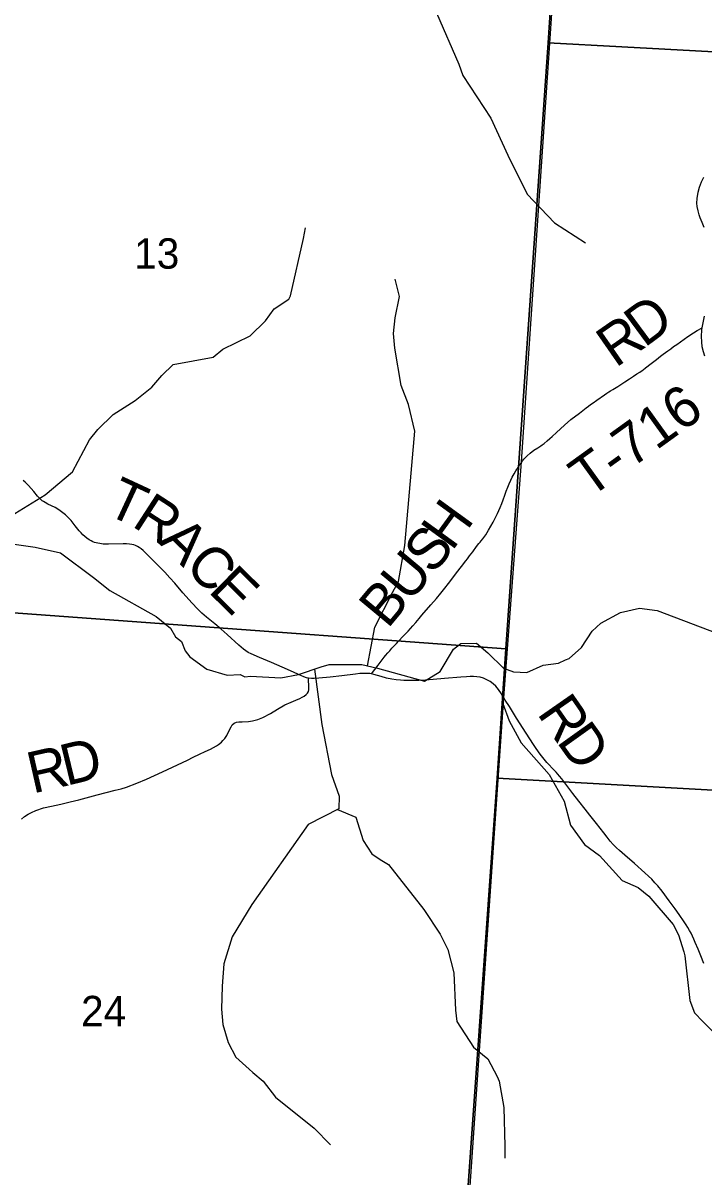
# Model space of a CAD drawing. Extents: x 396.2 to 468.4, y 232.6 to 279.1.
# Drawn here: x 414.796 to 415.736, y 273.02 to 274.611 of the extents above; entities that cross this region are included whole.
import ezdxf

# ---------------------------------------------------------------- set-up
doc = ezdxf.new("R2010")
doc.units = 0
for name, color, linetype in [('Default', 7, 'Continuous'), ('GM_X_County_Road', 7, 'Continuous'), ('GM_X_County_Road_Text', 7, 'Continuous'), ('GM_X_Minor_River', 7, 'Continuous'), ('GM_X_Section', 7, 'Continuous'), ('GM_X_Section_Text', 7, 'Continuous'), ('GM_X_Township', 7, 'Continuous'), ('GM_X_Township_Road', 7, 'Continuous'), ('GM_X_Township_Road_Text', 7, 'Continuous')]:
    doc.layers.add(name, color=color, linetype=linetype)

msp = doc.modelspace()

# ---------------------------------------------------------------- linework, layer by layer
at = {"layer": 'Default'}
msp.add_lwpolyline([(415.3087, 271.617), (415.3585, 272.2209), (415.4595, 273.6806), (415.4838, 274.0061), (415.5736, 275.3305), (415.6062, 275.8993), (415.6444, 276.6015), (415.6445, 276.6023), (415.6478, 276.651), (415.1704, 276.681), (414.1803, 276.7441), (413.8513, 276.7667), (413.8513, 270.6726)], dxfattribs=at)
at = {"layer": 'GM_X_County_Road'}
for points in [[(415.7357, 274.3293), (415.7329, 274.3361), (415.7303, 274.3424), (415.729, 274.3467), (415.7274, 274.3519), (415.7261, 274.3579), (415.7257, 274.3627), (415.726, 274.3689), (415.7277, 274.378), (415.7294, 274.3845), (415.7323, 274.3919), (415.7356, 274.3984)], [(415.7332, 274.1906), (415.7338, 274.1954), (415.7361, 274.2069)], [(415.7367, 274.1516), (415.7348, 274.1574), (415.7333, 274.1647), (415.7325, 274.1714), (415.7323, 274.1788), (415.7328, 274.188), (415.7332, 274.1906)], [(415.4597, 273.68), (415.456, 273.6861), (415.452, 273.6921), (415.4482, 273.6966), (415.4447, 273.7), (415.4407, 273.703), (415.4361, 273.7054), (415.4315, 273.7074), (415.4268, 273.7088), (415.4223, 273.7095), (415.4177, 273.7097), (415.4127, 273.7097), (415.4077, 273.7095), (415.4, 273.7089), (415.3777, 273.7069), (415.3513, 273.7048), (415.342, 273.7043), (415.3333, 273.7043), (415.3262, 273.7042), (415.3214, 273.7043), (415.3167, 273.7047), (415.3109, 273.7053), (415.3047, 273.7062), (415.2974, 273.7078), (415.2902, 273.7097), (415.28, 273.7126), (415.2768, 273.7134), (415.2745, 273.7138), (415.271, 273.7141), (415.2662, 273.7142), (415.2607, 273.7138), (415.2548, 273.7131), (415.2356, 273.7106), (415.2195, 273.709), (415.204, 273.7075), (415.1976, 273.7072), (415.1938, 273.7073), (415.1899, 273.7077), (415.1868, 273.7082), (415.1832, 273.7094), (415.179, 273.7111), (415.1606, 273.7195), (415.1389, 273.7293), (415.122, 273.7362), (415.1108, 273.741), (415.1067, 273.7431), (415.1034, 273.7451), (415.1002, 273.7475), (415.0968, 273.7503), (415.0934, 273.7532), (415.0775, 273.7678), (415.0693, 273.7751), (415.0604, 273.7823), (415.0492, 273.7915), (415.0427, 273.7973), (415.0366, 273.8034), (415.0292, 273.811), (415.0164, 273.8252), (415.0053, 273.8385), (414.9984, 273.8461), (414.9914, 273.8536), (414.984, 273.8611), (414.9712, 273.8741), (414.9649, 273.8804), (414.9616, 273.8835), (414.9586, 273.886), (414.9559, 273.8878), (414.9536, 273.8892), (414.9512, 273.8904), (414.9485, 273.8914), (414.9458, 273.8921), (414.9429, 273.8926), (414.9387, 273.8929), (414.9338, 273.8928), (414.9139, 273.8923), (414.9064, 273.8926), (414.9016, 273.8931), (414.899, 273.8936), (414.8967, 273.8941), (414.8944, 273.8948), (414.8921, 273.8958), (414.8897, 273.8969), (414.8869, 273.8985), (414.8839, 273.9006), (414.881, 273.9028), (414.8784, 273.9051), (414.8758, 273.9078), (414.8733, 273.9107), (414.8679, 273.9176), (414.862, 273.9249), (414.8576, 273.9298), (414.8545, 273.9327), (414.8508, 273.9358), (414.8452, 273.9396), (414.8399, 273.9428), (414.8352, 273.9451), (414.8301, 273.9476), (414.8262, 273.9497), (414.824, 273.951), (414.8223, 273.9523), (414.8188, 273.9553), (414.8156, 273.9587), (414.8105, 273.9651), (414.8034, 273.9731), (414.7985, 273.9779), (414.7958, 273.9802)], [(415.7356, 273.3143), (415.7311, 273.3249), (415.7274, 273.3337), (415.7236, 273.3431), (415.7217, 273.3476), (415.7198, 273.3519), (415.7178, 273.3559), (415.7158, 273.3596), (415.7135, 273.3636), (415.7111, 273.3676), (415.7084, 273.3717), (415.7013, 273.3818), (415.6959, 273.3894), (415.6877, 273.4006), (415.6777, 273.4137), (415.672, 273.421), (415.668, 273.4255), (415.6636, 273.4302), (415.6591, 273.4347), (415.6542, 273.4391), (415.6397, 273.452), (415.6262, 273.4636), (415.6189, 273.4698), (415.6147, 273.4738), (415.6104, 273.4781), (415.6063, 273.4826), (415.6018, 273.4883), (415.5972, 273.4944), (415.5874, 273.5072), (415.5782, 273.5187), (415.5716, 273.5271), (415.5631, 273.5378), (415.5548, 273.5486), (415.5449, 273.5615), (415.5394, 273.5689), (415.5362, 273.5726), (415.5318, 273.5778), (415.5267, 273.5832), (415.5215, 273.5885), (415.5189, 273.5912), (415.5149, 273.5959), (415.5096, 273.6028), (415.5041, 273.6104), (415.5002, 273.6161), (415.4901, 273.6317), (415.4768, 273.6525), (415.467, 273.6683), (415.4614, 273.6773), (415.4597, 273.68)]]:
    msp.add_lwpolyline(points, dxfattribs=at)
at = {"layer": 'GM_X_Minor_River'}
for points in [[(415.3663, 274.6252), (415.3974, 274.5543), (415.403, 274.5385), (415.4413, 274.48), (415.4647, 274.4287), (415.4918, 274.3751), (415.5295, 274.3355), (415.5721, 274.3079)], [(414.7359, 273.9184), (414.7512, 273.9187), (414.7784, 273.9311), (414.8262, 273.9604), (414.8642, 273.9922), (414.8874, 274.0363), (414.8992, 274.0507), (414.9202, 274.0713), (414.9507, 274.0904), (414.9736, 274.1091), (414.9873, 274.125), (415.0028, 274.14), (415.058, 274.1504), (415.0715, 274.1614), (415.1091, 274.1796), (415.1306, 274.2005), (415.1424, 274.2168), (415.1624, 274.2303), (415.1649, 274.2347), (415.1831, 274.3139), (415.1858, 274.3286)], [(415.2712, 273.7247), (415.2813, 273.778), (415.3058, 273.8258), (415.3138, 273.8411), (415.3225, 273.8906), (415.3282, 273.9535), (415.3367, 274.0481), (415.3276, 274.0849), (415.3178, 274.111), (415.3088, 274.1626), (415.3071, 274.1827), (415.3093, 274.2043), (415.3155, 274.2341), (415.3094, 274.2579)], [(414.7837, 273.8922), (414.8124, 273.8881), (414.8475, 273.8806), (414.8929, 273.8465), (414.9156, 273.8287), (414.9796, 273.7927), (414.9992, 273.7764), (415.0061, 273.7646), (415.0144, 273.7582), (415.0197, 273.7453), (415.0261, 273.7369), (415.0496, 273.7199), (415.0775, 273.7116), (415.0953, 273.7128), (415.1017, 273.7094), (415.1097, 273.7105), (415.1516, 273.7079), (415.1758, 273.7126), (415.2072, 273.7233), (415.2185, 273.7263), (415.2635, 273.7264), (415.2851, 273.7216)], [(415.2848, 273.7216), (415.3497, 273.7033), (415.3716, 273.7166), (415.39, 273.7476), (415.4, 273.7552), (415.4216, 273.7557), (415.4374, 273.7426), (415.4587, 273.7215), (415.4725, 273.7165), (415.491, 273.7155), (415.5136, 273.7254), (415.5349, 273.7285), (415.5445, 273.7331), (415.5495, 273.7349), (415.5665, 273.7499), (415.5812, 273.7722), (415.5933, 273.7836), (415.6206, 273.7983), (415.6464, 273.8039), (415.6709, 273.8009), (415.7669, 273.7644)], [(415.1982, 273.7202), (415.208, 273.6436), (415.2214, 273.5749), (415.2319, 273.5449), (415.2317, 273.5275), (415.1891, 273.506), (415.1117, 273.3953), (415.0846, 273.351), (415.0729, 273.3138), (415.0708, 273.2827), (415.0699, 273.2512), (415.0715, 273.2299), (415.0787, 273.205), (415.0894, 273.1849), (415.1078, 273.1684), (415.113, 273.1637), (415.1273, 273.1518), (415.1441, 273.1296), (415.1976, 273.0869), (415.2203, 273.0642)], [(415.4613, 273.7199), (415.46, 273.7142), (415.458, 273.6725), (415.4667, 273.6487), (415.4832, 273.6185), (415.5219, 273.5748), (415.5427, 273.538), (415.5516, 273.5047), (415.5708, 273.4783), (415.5915, 273.4632), (415.6226, 273.4284), (415.6446, 273.4189), (415.6597, 273.4071), (415.6929, 273.3677), (415.7004, 273.3537), (415.7077, 273.33), (415.709, 273.3246), (415.7162, 273.2629), (415.7225, 273.2463), (415.7339, 273.2342), (415.7552, 273.213)], [(415.2297, 273.5264), (415.2552, 273.5161), (415.2652, 273.4835), (415.2774, 273.4652), (415.2885, 273.4573), (415.3001, 273.4505), (415.3488, 273.3885), (415.3716, 273.3544), (415.3819, 273.3332), (415.3904, 273.3014), (415.3926, 273.2497), (415.3944, 273.234), (415.4175, 273.1987), (415.4371, 273.1825), (415.4503, 273.1582), (415.4528, 273.152), (415.4592, 273.1154), (415.4607, 273.0622), (415.4609, 273.0455)]]:
    msp.add_lwpolyline(points, dxfattribs=at)
at = {"layer": 'GM_X_Section'}
for points in [[(415.5888, 275.5786), (416.6066, 275.5251), (416.5371, 274.5285), (415.5204, 274.5839), (415.5344, 274.7946)], [(414.5003, 274.8549), (415.5344, 274.7946), (415.5204, 274.5839), (415.4623, 273.748), (414.4301, 273.8235)], [(415.5204, 274.5839), (416.5371, 274.5285), (416.5087, 274.1071), (416.4804, 273.6869), (416.4687, 273.5133), (415.4502, 273.5695), (415.4623, 273.748)], [(414.4301, 273.8235), (415.4623, 273.748), (415.4502, 273.5695), (415.3883, 272.7052), (414.3535, 272.7693)], [(415.4502, 273.5695), (416.4687, 273.5133), (416.4509, 273.2682), (416.3989, 272.491), (415.3792, 272.5676), (415.3883, 272.7052)]]:
    msp.add_lwpolyline(points, close=True, dxfattribs=at)
at = {"layer": 'GM_X_Township'}
msp.add_lwpolyline([(415.3087, 271.617), (415.3585, 272.2209), (415.4595, 273.6806), (415.4838, 274.0061), (415.5736, 275.3305), (415.6062, 275.8993), (415.6444, 276.6015), (415.6473, 276.6014), (415.676, 276.5996), (416.0069, 276.5795)], dxfattribs=at)
at = {"layer": 'GM_X_Township_Road'}
for points in [[(415.4852, 274.0071), (415.4868, 274.0094), (415.4914, 274.0144), (415.4955, 274.0181), (415.501, 274.022), (415.5061, 274.0251), (415.5104, 274.0278), (415.5125, 274.0293), (415.5149, 274.0312), (415.5194, 274.035), (415.5227, 274.0381), (415.5259, 274.041), (415.5321, 274.0466), (415.5433, 274.0566), (415.552, 274.0641), (415.5637, 274.0732), (415.5731, 274.0804), (415.576, 274.0827), (415.579, 274.0849), (415.5825, 274.0874), (415.5875, 274.0911), (415.5983, 274.0984), (415.6015, 274.1004), (415.6045, 274.1024), (415.6066, 274.1038), (415.6098, 274.1058), (415.6165, 274.1099), (415.6265, 274.1161), (415.6329, 274.1203), (415.6384, 274.124), (415.643, 274.1271), (415.6472, 274.1297), (415.6502, 274.1318), (415.6517, 274.1329), (415.6551, 274.1356), (415.6627, 274.1415), (415.6699, 274.147), (415.6756, 274.1517), (415.6795, 274.1544), (415.6827, 274.1567), (415.6857, 274.1589), (415.6898, 274.1617), (415.6936, 274.1648), (415.698, 274.1679), (415.7032, 274.1715), (415.7134, 274.1786), (415.7211, 274.184), (415.7263, 274.1869), (415.7332, 274.1906)], [(415.2768, 273.7134), (415.286, 273.7255), (415.2899, 273.7311), (415.294, 273.7364), (415.2962, 273.739), (415.2991, 273.7423), (415.3018, 273.7454), (415.305, 273.749), (415.3074, 273.7516), (415.3111, 273.7556), (415.3144, 273.7591), (415.3201, 273.765), (415.3271, 273.7722), (415.3339, 273.7799), (415.3379, 273.7845), (415.3425, 273.79), (415.3461, 273.7943), (415.3588, 273.8086), (415.3665, 273.8175), (415.3724, 273.8249), (415.3781, 273.8319), (415.3829, 273.8381), (415.3875, 273.8439), (415.3942, 273.8528), (415.401, 273.8616), (415.407, 273.8695), (415.4092, 273.8723), (415.4121, 273.8761), (415.4164, 273.8818), (415.4218, 273.889), (415.4249, 273.8931), (415.4265, 273.895), (415.428, 273.897), (415.4304, 273.8999), (415.4344, 273.9054), (415.4384, 273.9116), (415.4415, 273.9172), (415.4445, 273.9225), (415.4478, 273.929), (415.4507, 273.9346), (415.4526, 273.9389), (415.4545, 273.9431), (415.4564, 273.9483), (415.4584, 273.9535), (415.4607, 273.96), (415.4627, 273.9656), (415.4648, 273.9708), (415.4668, 273.9758), (415.4691, 273.9807), (415.471, 273.9846), (415.4738, 273.9894), (415.4761, 273.9936), (415.4791, 273.9983), (415.4821, 274.003), (415.484, 274.0056), (415.4852, 274.0071)], [(414.7937, 273.513), (414.7979, 273.5168), (414.8029, 273.5199), (414.8075, 273.5222), (414.8134, 273.5249), (414.8242, 273.5286), (414.8352, 273.531), (414.8479, 273.5338), (414.8608, 273.5369), (414.8729, 273.54), (414.898, 273.5466), (414.923, 273.5531), (414.9271, 273.5541), (414.9313, 273.555), (414.9387, 273.5571), (414.9527, 273.5628), (414.9662, 273.5685), (414.9884, 273.5785), (415.002, 273.5847), (415.0227, 273.5946), (415.0308, 273.5987), (415.0395, 273.6028), (415.0473, 273.6064), (415.0544, 273.6099), (415.0586, 273.612), (415.0627, 273.6143), (415.0657, 273.6163), (415.0695, 273.6194), (415.0717, 273.6218), (415.0741, 273.6244), (415.0769, 273.6287), (415.0799, 273.6347), (415.083, 273.6407), (415.0845, 273.6432), (415.0873, 273.6455), (415.0905, 273.6468), (415.0935, 273.6472), (415.0983, 273.6473), (415.1068, 273.6479), (415.1126, 273.6488), (415.1198, 273.6508), (415.1267, 273.6534), (415.1371, 273.6589), (415.1471, 273.665), (415.1572, 273.6709), (415.1657, 273.6747), (415.1722, 273.6773), (415.178, 273.6795), (415.1811, 273.6812), (415.184, 273.6828), (415.1867, 273.6849), (415.1886, 273.6871), (415.1897, 273.6892), (415.1902, 273.6915), (415.1903, 273.6969), (415.19, 273.7047), (415.1899, 273.7077)]]:
    msp.add_lwpolyline(points, dxfattribs=at)

# ---------------------------------------------------------------- texts
at = {"layer": 'GM_X_County_Road_Text'}
for s, rotation, p in [('T', 335.1189, (414.9077, 273.9351)), ('R', 327.1132, (414.9444, 273.9182)), ('A', 315.7058, (414.9813, 273.8947)), ('C', 315.4181, (415.017, 273.8599)), ('E', 315.4167, (415.0502, 273.8271)), ('R', 304.8278, (415.5042, 273.6592)), ('D', 305.4787, (415.5312, 273.6203))]:
    msp.add_text(s, height=0.0568, rotation=rotation, dxfattribs=at).set_placement(p)
at = {"layer": 'GM_X_Section_Text'}
for s, p in [('13', (414.9492, 274.2723)), ('24', (414.8759, 273.2276))]:
    msp.add_text(s, height=0.04186, rotation=0, dxfattribs=at).set_placement(p)
at = {"layer": 'GM_X_Township_Road_Text'}
for s, height, rotation, p in [('D', 0.0568, 36.4667, (415.6533, 274.1625)), ('R', 0.0568, 34.8181, (415.6135, 274.1348)), ('T-716', 0.05682, 35.757, (415.577, 273.9545)), ('H', 0.0568, 54.0711, (415.3878, 273.8816)), ('S', 0.0568, 50.3928, (415.3609, 273.8489)), ('U', 0.0568, 50.1964, (415.3288, 273.8103)), ('B', 0.0568, 50.1969, (415.2989, 273.7745)), ('D', 0.0568, 13.7052, (414.8555, 273.5589)), ('R', 0.0568, 12.8207, (414.809, 273.5483))]:
    msp.add_text(s, height=height, rotation=rotation, dxfattribs=at).set_placement(p)

doc.saveas('drawing.dxf')
